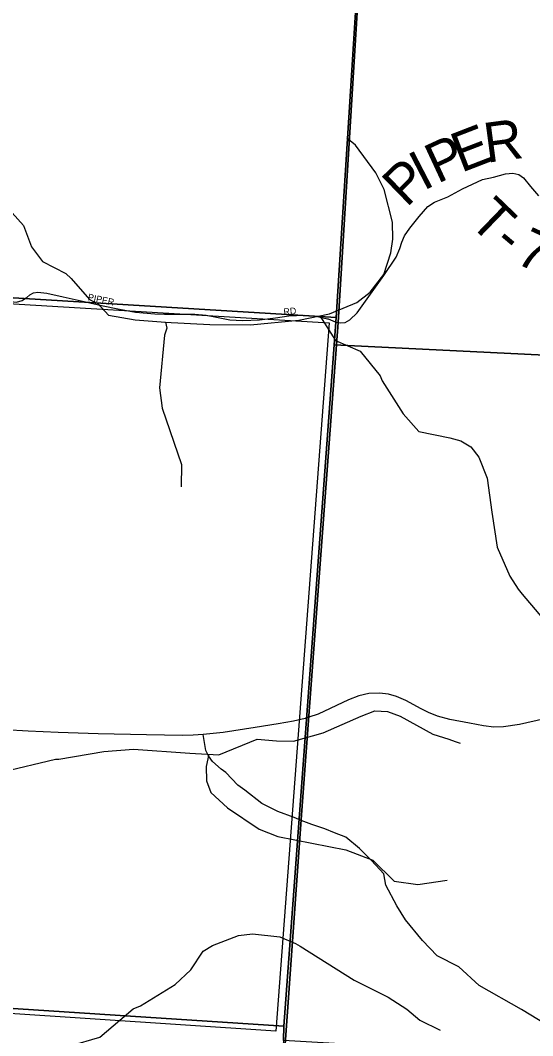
# Model space of a CAD drawing. Extents: x 1878108 to 2183446, y 146837 to 508383.
# Drawn here: x 2015523 to 2019382, y 353205 to 360858 of the extents above; entities that cross this region are included whole.
import ezdxf

# ---------------------------------------------------------------- set-up
doc = ezdxf.new("R2010")
doc.units = 0
for name, color, linetype in [('GM_X_City_Street', 7, 'Continuous'), ('GM_X_City_Street_Text', 7, 'Continuous'), ('GM_X_Corporation', 7, 'Continuous'), ('GM_X_Minor_River', 7, 'Continuous'), ('GM_X_Section', 7, 'Continuous'), ('GM_X_State_Route', 7, 'Continuous'), ('GM_X_Township', 7, 'Continuous'), ('GM_X_Township_Road', 7, 'Continuous'), ('GM_X_Township_Road_Text', 7, 'Continuous'), ('GM_X_Township_ROW', 7, 'Continuous')]:
    doc.layers.add(name, color=color, linetype=linetype)

msp = doc.modelspace()

# ---------------------------------------------------------------- linework, layer by layer
at = {"layer": 'GM_X_City_Street'}
for points in [[(2014632.3, 358744.9), (2014651.8, 358753), (2014678.3, 358768.6), (2014728.7, 358781.6), (2014773.5, 358780.5), (2014999.5, 358761), (2015255.5, 358747.2), (2015341.5, 358739.7), (2015403.5, 358744.9), (2015494.1, 358734.6), (2015537.8, 358747.2), (2015562.1, 358763.1)], [(2016014, 358735.7), (2016133.4, 358708.2), (2016269.5, 358681.9), (2016391.1, 358659.1), (2016535.5, 358647), (2016607.8, 358643.4), (2016836.5, 358642.2), (2016923.1, 358635), (2017000.1, 358621.8), (2017100.1, 358601.3), (2017196.3, 358596.5), (2017323.9, 358600.1), (2017445.5, 358614.5), (2017544.2, 358630.2), (2017659.8, 358636.2), (2017738, 358631.4), (2017836.7, 358608.2)]]:
    msp.add_lwpolyline(points, dxfattribs=at)
at = {"layer": 'GM_X_Corporation'}
msp.add_lwpolyline([(2011317.7, 356157.2), (2012175.2, 356093.7), (2012391, 358907), (2014594.3, 358773.4), (2017848.5, 358578.4), (2017446.3, 353240.2), (2012645.5, 353558), (2011096, 353652.8)], close=True, dxfattribs=at)
at = {"layer": 'GM_X_Minor_River'}
for points in [[(2016612.5, 358583.9), (2016950, 358566.2), (2017255.6, 358562.7), (2017621.2, 358597.5), (2017850.9, 358645.9), (2018058.6, 358732.5), (2018158.4, 358808.8), (2018260.1, 358943.1), (2018313.9, 359105.5), (2018327.7, 359209.6), (2018325.6, 359337.8), (2018263.4, 359584), (2018201.3, 359708.1), (2018047.2, 359916.1), (2017981.2, 359970)], [(2015462.6, 359406.6), (2015546.6, 359310.6), (2015606.7, 359150.5), (2015688.8, 359040.5), (2015866.7, 358950.7), (2015904.7, 358912.7), (2016044.7, 358752.8), (2016106.7, 358722.8), (2016186.7, 358636.9), (2016388.5, 358601.2), (2016616.3, 358583.6), (2016626.3, 358537.5), (2016608.4, 358485.4), (2016570.9, 358088.8), (2016591.1, 357934.6), (2016737.4, 357510.3), (2016733.6, 357342)], [(2017777.8, 358630.5), (2017897.1, 358443.8), (2018083, 358364), (2018233, 358178), (2018247, 358140), (2018405.2, 357891.9), (2018523.2, 357758), (2018759, 357710.3), (2018840.9, 357688.5), (2018916.9, 357644.5), (2018976.9, 357566.5), (2019039, 357408.4), (2019073.3, 357152.1), (2019115.5, 356885.9), (2019209.7, 356669.7), (2019273.7, 356569.7), (2019303.7, 356531.7), (2019553.8, 356235.8), (2019625.8, 356185.8), (2019775.7, 356124), (2019809.6, 356116.1)], [(2015787.2, 355288.6), (2015812.9, 355289.5), (2016152.5, 355346.2), (2016374.2, 355364.6), (2016799.8, 355335.4), (2017017.6, 355321.8), (2017307.1, 355440.5), (2017453, 355426.7), (2017580.9, 355425), (2017804.6, 355487.5), (2018090.1, 355614.2), (2018191.9, 355652.4), (2018287.8, 355648.6), (2018383.8, 355612.7), (2018629.7, 355477), (2018749.6, 355441.2), (2018797.5, 355421.2), (2018835.5, 355409.3)], [(2014385.1, 354779.6), (2014528.9, 354774.4), (2014586.8, 354792.5), (2014626.7, 354836.6), (2014694.5, 354971), (2014830.2, 355097.4), (2014904.1, 355121.6), (2015185.8, 355114.1), (2015387.5, 355194.5), (2015787.2, 355288.6)], [(2016943.6, 355326.4), (2016921.8, 355233.5), (2016925.9, 355125.3), (2016958, 355037.2), (2017084, 354921.3), (2017321.9, 354761.5), (2017461.8, 354705.7), (2017975.4, 354606.5), (2018177.2, 354526.8), (2018339.2, 354370.9), (2018517.1, 354345.2), (2018738.8, 354377.7)], [(2015661.8, 352394.3), (2015689.8, 352863.9), (2015787.5, 353050.3), (2015899.3, 353128.6), (2016121, 353195.1), (2016372.5, 353407.9), (2016428.4, 353430), (2016687.9, 353590.7), (2016807.7, 353701.1), (2016899.4, 353841.5), (2016969.3, 353883.7), (2017167, 353960.1), (2017270.9, 353972.4), (2017476.7, 353950.7), (2017594.6, 353898.9), (2017630.6, 353880.9), (2018036.4, 353623.3), (2018292.3, 353495.6), (2018434.2, 353405.8), (2018532.2, 353321.8), (2018684.1, 353246)]]:
    msp.add_lwpolyline(points, dxfattribs=at)
at = {"layer": 'GM_X_Section'}
for points in [[(2018231.7, 363873.4), (2018222, 363699.4), (2017900.8, 358617.7), (2012416.9, 358952.1), (2012802.6, 364282.4)], [(2018222, 363699.4), (2023591.6, 363482.8), (2023458.4, 361282.3), (2023322.6, 359062.5), (2023260.9, 358149), (2017887.2, 358411.6), (2017900.8, 358617.7)], [(2017900.8, 358617.7), (2017887.2, 358411.6), (2017507.9, 353277.8), (2012002, 353636.2), (2012416.9, 358952.1)], [(2023260.9, 358149), (2023178.7, 356899.5), (2022888, 352851.1), (2017506.2, 353169.7), (2017507.9, 353277.8), (2017887.2, 358411.6)], [(2012002, 353636.2), (2017507.9, 353277.8), (2017506.2, 353169.7), (2017121.1, 347933.9), (2011587.2, 348298.2)]]:
    msp.add_lwpolyline(points, close=True, dxfattribs=at)
at = {"layer": 'GM_X_State_Route'}
for points in [[(2019471.7, 355592), (2019283.2, 355551), (2019162.5, 355532.7), (2019088.1, 355530.6), (2019011.6, 355540.3), (2018906.1, 355559.7), (2018757.4, 355587.7), (2018664.7, 355612.5), (2018596.3, 355640.6), (2018540.8, 355668.5), (2018425.5, 355732), (2018356.6, 355762.2), (2018296.2, 355778.5), (2018227.3, 355787), (2018147.6, 355783.8), (2018072.1, 355765.4), (2017993.5, 355735.3), (2017766.2, 355628.6), (2017696.2, 355605), (2017667, 355595.2), (2017579.8, 355574.7), (2017464.5, 355556.4), (2017291.4, 355528.9)], [(2017291.4, 355528.9), (2017051.8, 355490.7), (2016899, 355474.8), (2016825.6, 355469.2), (2016743.7, 355468.1), (2016472.2, 355473.5), (2016110.2, 355481), (2015808.5, 355489.6), (2015582.2, 355501.5), (2014712.6, 355551.2)]]:
    msp.add_lwpolyline(points, dxfattribs=at)
at = {"layer": 'GM_X_Township'}
for points in [[(1999923.9, 376022.8), (2002882.5, 375803.1), (2004354.6, 375690.2), (2009261.2, 375273), (2012705.6, 374992.5), (2013540.9, 374918.1), (2014947.5, 374808.1), (2017235.2, 374590.8), (2018932.4, 374459.9), (2018868.6, 373504.7), (2018611.3, 369651.9), (2018544, 369044.3), (2018295.1, 364714.1), (2018284.3, 364566.1), (2017915.9, 358580.9), (2017696.9, 355615), (2017639.3, 354834.1), (2017363.4, 350984.7), (2017298, 350114.1), (2016876.3, 344500.5)], [(2022085.4, 341976.5), (2018357.7, 342153.1), (2017167.6, 342204.4), (2016711.2, 342233), (2016735.7, 342465.3), (2016771.3, 342980.5), (2016876.3, 344500.5), (2017298, 350114.1), (2017363.4, 350984.7), (2017639.3, 354834.1), (2017696.9, 355615), (2017915.9, 358580.9), (2018284.3, 364566.1), (2018295.1, 364714.1), (2018544, 369044.3), (2019393.9, 369074.7)]]:
    msp.add_lwpolyline(points, dxfattribs=at)
at = {"layer": 'GM_X_Township_Road'}
for points in [[(2017836.7, 358608.2), (2017840.3, 358607.3), (2017893.3, 358585.6), (2017915.9, 358581.3), (2017930.6, 358578.4), (2017970.3, 358580.8), (2018005.2, 358600.1), (2018059.4, 358653), (2018261.6, 358934.7), (2018352.8, 359072.5), (2018381.9, 359139.3), (2018395.2, 359186.3), (2018416.8, 359234.4), (2018455.4, 359292.2), (2018527.6, 359380.1), (2018591.4, 359454.7), (2018643.1, 359488.4), (2018741.8, 359528.1), (2018853.8, 359587.1), (2019003, 359658.1), (2019086.1, 359676.2), (2019177.6, 359700.2), (2019231.7, 359706.2), (2019278.7, 359696.6), (2019313.6, 359670.1), (2019364.1, 359606.3), (2019426.7, 359536.5)], [(2015562.1, 358763.1), (2015571, 358769), (2015595.5, 358789.1), (2015623.2, 358804.7), (2015653.7, 358809.2), (2015722.5, 358802.3), (2015846.5, 358773.6), (2016003.7, 358738), (2016014, 358735.7)]]:
    msp.add_lwpolyline(points, dxfattribs=at)
at = {"layer": 'GM_X_Township_ROW'}
for points in [[(2017740, 354789), (2017718.5, 354795.6), (2017638.8, 354828), (2017586, 354849.5), (2017461.4, 354895.5), (2017341.3, 354953.9), (2017213.3, 355056.1), (2017161.7, 355094.2), (2017071.8, 355188.5), (2017034.8, 355214.4), (2016970.8, 355270.5), (2016940.5, 355313.2), (2016920.1, 355354.1), (2016899, 355474.8)], [(2019909.2, 352946.5), (2019867.3, 352990.3), (2019745, 353050.9), (2019678.7, 353114.9), (2019484.5, 353290.1), (2019297, 353403.5), (2018978.2, 353584.2), (2018824.4, 353723.4), (2018662.7, 353807.6), (2018552.7, 353922.2), (2018423.6, 354078.2), (2018358.4, 354182.6), (2018276.5, 354338.7), (2018261.3, 354426.1), (2018168.7, 354525), (2018077.8, 354614.8), (2017975.6, 354700.2), (2017890.3, 354735), (2017817.3, 354765.3), (2017740, 354789)]]:
    msp.add_lwpolyline(points, dxfattribs=at)

# ---------------------------------------------------------------- texts
at = {"layer": 'GM_X_City_Street_Text'}
for s, rotation, p in [('PIPER', 347.79999, (2016027.9, 358749.6)), ('RD', 6.01079, (2017507.5, 358635.3))]:
    msp.add_text(s, height=50, rotation=rotation, dxfattribs=at).set_placement(p)
at = {"layer": 'GM_X_Township_Road_Text'}
for s, rotation, p in [('R', 7.58587, (2019034.5, 359783.7)), ('E', 21.11936, (2018843.3, 359707.5)), ('P', 24.91585, (2018664.5, 359624.3)), ('I', 27.36446, (2018558.2, 359569.2)), ('P', 44.14991, (2018431.7, 359441.7)), ('T', 316.04857, (2018892.5, 359331.4)), ('-', 319.94761, (2019070.6, 359160.8)), ('7', 335.28421, (2019238.6, 359034.8))]:
    msp.add_text(s, height=300, rotation=rotation, dxfattribs=at).set_placement(p)

doc.saveas('drawing.dxf')
